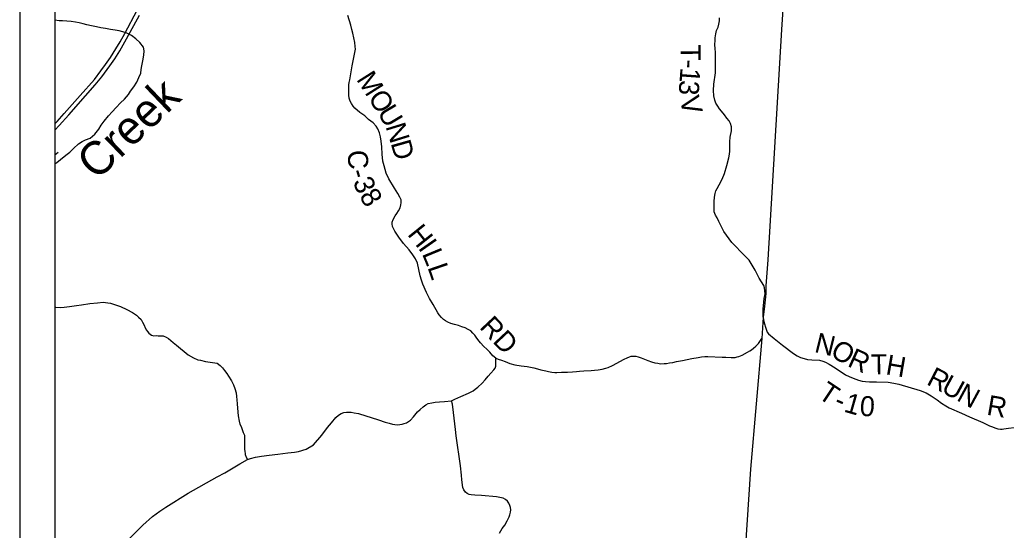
# Model space of a CAD drawing. Extents: x -15 to 405, y -40 to 87.
# Drawn here: x -14.193 to -11.395, y 24.944 to 26.393 of the extents above; entities that cross this region are included whole.
import ezdxf

# ---------------------------------------------------------------- set-up
doc = ezdxf.new("R2010")
doc.units = 0
for name, color, linetype in [('GM_P_State_Location', 7, 'Continuous'), ('GM_X_County_Road_Text', 7, 'Continuous'), ('GM_X_Minor_Lake', 7, 'Continuous'), ('GM_X_Minor_River', 7, 'Continuous'), ('GM_X_State_Location', 7, 'Continuous'), ('GM_X_Township', 7, 'Continuous'), ('GM_X_Township_Road', 7, 'Continuous'), ('GM_X_Township_Road_Text', 7, 'Continuous'), ('GM_X_Township_Text', 7, 'Continuous')]:
    doc.layers.add(name, color=color, linetype=linetype)

msp = doc.modelspace()

# ---------------------------------------------------------------- linework, layer by layer
at = {"layer": 'GM_P_State_Location'}
for points in [[(-12.0841, 25.5491), (-12.0847, 25.5638), (-12.0847, 25.5726), (-12.0838, 25.581), (-12.0811, 25.6024), (-12.079, 25.6151), (-12.0804, 25.6322), (-12.0827, 25.6389), (-12.0953, 25.66), (-12.1072, 25.683), (-12.124, 25.7108), (-12.1361, 25.7233), (-12.1734, 25.7616), (-12.1957, 25.7928), (-12.2103, 25.8212), (-12.2151, 25.8307), (-12.2195, 25.839), (-12.223, 25.848), (-12.2235, 25.8567), (-12.2235, 25.8683), (-12.2233, 25.8776), (-12.2228, 25.8894), (-12.2207, 25.9002), (-12.2184, 25.9075), (-12.2149, 25.9147), (-12.2093, 25.9247), (-12.2006, 25.9406), (-12.1937, 25.9572), (-12.187, 25.9795), (-12.1815, 26.0016), (-12.1795, 26.012), (-12.1789, 26.0199), (-12.1788, 26.0289), (-12.1789, 26.0387), (-12.1786, 26.0471), (-12.1776, 26.0599), (-12.174, 26.0782), (-12.174, 26.0892), (-12.1769, 26.0985), (-12.1812, 26.1064), (-12.1869, 26.1142), (-12.1942, 26.1239), (-12.2027, 26.134), (-12.2079, 26.1407), (-12.2132, 26.1485), (-12.2183, 26.1564), (-12.2215, 26.1651), (-12.2244, 26.1778), (-12.2253, 26.1929), (-12.2238, 26.2107), (-12.2199, 26.2426), (-12.2195, 26.3001), (-12.2203, 26.3118), (-12.221, 26.3225), (-12.2204, 26.3358), (-12.2201, 26.3417), (-12.2185, 26.3533), (-12.2163, 26.3625), (-12.2123, 26.3727), (-12.2097, 26.3811), (-12.2082, 26.3901), (-12.2079, 26.3985)], [(-14.093, 25.5779), (-14.0908, 25.5777), (-14.0787, 25.5771), (-14.0673, 25.578), (-14.0523, 25.5797), (-14.0324, 25.5827), (-14.0181, 25.5847), (-13.9946, 25.5878), (-13.9724, 25.5903), (-13.9566, 25.5916), (-13.9434, 25.5901), (-13.936, 25.5887), (-13.9272, 25.586), (-13.9075, 25.5795), (-13.8894, 25.5713), (-13.8736, 25.5625), (-13.8621, 25.5552), (-13.8557, 25.5496), (-13.8489, 25.5424), (-13.8467, 25.5386), (-13.8445, 25.5346), (-13.8404, 25.5263), (-13.8369, 25.5193), (-13.8335, 25.5127), (-13.831, 25.5086), (-13.827, 25.5039), (-13.8234, 25.501), (-13.8196, 25.4983), (-13.8131, 25.4966), (-13.8064, 25.4968), (-13.8, 25.4965), (-13.7937, 25.4966), (-13.7858, 25.4959), (-13.7776, 25.4929), (-13.7706, 25.4883), (-13.7641, 25.4826), (-13.7574, 25.4769), (-13.7483, 25.4695), (-13.7154, 25.4428), (-13.7, 25.4339), (-13.6883, 25.4283), (-13.6802, 25.4272), (-13.6657, 25.4236), (-13.6331, 25.4184), (-13.6245, 25.4122), (-13.6174, 25.4052), (-13.612, 25.3983), (-13.6053, 25.3894), (-13.6006, 25.3822), (-13.5923, 25.3684), (-13.5867, 25.3576), (-13.5825, 25.3469), (-13.5791, 25.3346), (-13.578, 25.3238), (-13.5769, 25.3147), (-13.5762, 25.3032), (-13.5746, 25.28), (-13.5731, 25.269), (-13.5706, 25.2542), (-13.5684, 25.2457), (-13.5653, 25.2388), (-13.5628, 25.2335), (-13.5588, 25.222), (-13.5557, 25.2146), (-13.5552, 25.2062), (-13.5554, 25.1981), (-13.5554, 25.1867), (-13.555, 25.176), (-13.5543, 25.1675), (-13.5539, 25.1637), (-13.5532, 25.1592), (-13.551, 25.152), (-13.5469, 25.1455)], [(-12.0841, 25.5491), (-12.0831, 25.5407), (-12.0809, 25.5307), (-12.0775, 25.5205), (-12.0752, 25.5128), (-12.0726, 25.5068), (-12.069, 25.5022), (-12.0528, 25.4885), (-12.0295, 25.4695), (-11.9984, 25.4459), (-11.9877, 25.4392), (-11.9782, 25.4348), (-11.9683, 25.4316), (-11.9581, 25.4293), (-11.9459, 25.4284), (-11.9242, 25.4271), (-11.9155, 25.4247), (-11.9071, 25.4211), (-11.8967, 25.4154), (-11.8799, 25.4054), (-11.8506, 25.386), (-11.8402, 25.3806), (-11.8293, 25.3757), (-11.8135, 25.3704), (-11.8031, 25.368), (-11.7939, 25.3666), (-11.7827, 25.3659), (-11.7624, 25.3659), (-11.7293, 25.3646), (-11.7134, 25.3623), (-11.6998, 25.3592), (-11.6394, 25.3414), (-11.6217, 25.3343), (-11.608, 25.3262), (-11.5906, 25.3143), (-11.5786, 25.3049), (-11.5664, 25.2973), (-11.5566, 25.2919), (-11.5219, 25.277), (-11.4986, 25.2668), (-11.4615, 25.2504), (-11.4419, 25.241), (-11.4343, 25.2376), (-11.4275, 25.2352), (-11.4189, 25.2327)], [(-11.4189, 25.2327), (-11.4179, 25.2324), (-11.4115, 25.231), (-11.4063, 25.2312), (-11.4014, 25.2322), (-11.3889, 25.2344), (-11.3726, 25.2359), (-11.349, 25.238), (-11.3323, 25.239), (-11.3097, 25.2412), (-11.2835, 25.2416), (-11.2665, 25.2412)]]:
    msp.add_lwpolyline(points, dxfattribs=at)
at = {"layer": 'GM_X_County_Road_Text'}
msp.add_lwpolyline([(-12.0077, 26.7373), (-12.0327, 26.366), (-12.0715, 25.7118), (-12.0768, 25.6379), (-12.0771, 25.6165), (-12.0802, 25.5809), (-12.0843, 25.5496), (-12.0882, 25.4889), (-12.1198, 25.1178), (-12.1505, 24.6585), (-12.163, 24.4606), (-12.1861, 24.1069), (-12.2188, 23.5308), (-12.2733, 22.7981)], dxfattribs=at)
at = {"layer": 'GM_X_State_Location'}
for points in [[(-14.093, 26.098), (-14.087, 26.1045), (-14.0666, 26.1274), (-14.0218, 26.1779), (-13.9811, 26.2238), (-13.9626, 26.2483), (-13.9493, 26.2661), (-13.9358, 26.2858), (-13.9203, 26.3108), (-13.9082, 26.3309), (-13.8952, 26.3539), (-13.86, 26.4202)], [(-14.093, 26.0803), (-14.0813, 26.0929), (-14.0539, 26.1234), (-14.0065, 26.1772), (-13.979, 26.2084), (-13.9602, 26.2313), (-13.9373, 26.2622), (-13.9235, 26.2824), (-13.9095, 26.3049), (-13.89, 26.339), (-13.8534, 26.4064)]]:
    msp.add_lwpolyline(points, dxfattribs=at)
at = {"layer": 'GM_X_Township'}
for p, q in [((-14.193, 29.6981), (-14.193, 22.6981)), ((-14.093, 29.5981), (-14.093, 22.7981))]:
    msp.add_line(p, q, dxfattribs=at)
at = {"layer": 'GM_X_Township_Road'}
msp.add_line((-14.0839, 26.0163), (-14.093, 26.0089), dxfattribs=at)
msp.add_lwpolyline([(-14.093, 25.9846), (-14.0882, 25.9879), (-14.0771, 25.997), (-14.0627, 26.0087), (-14.0509, 26.0171), (-14.0406, 26.0281), (-14.0266, 26.0413), (-14.0156, 26.0482), (-14.0061, 26.0527), (-13.9932, 26.0576), (-13.9802, 26.0682), (-13.9684, 26.083), (-13.9616, 26.094), (-13.9532, 26.1054), (-13.9414, 26.1206), (-13.9312, 26.132), (-13.9198, 26.1445), (-13.9072, 26.1574), (-13.8962, 26.168), (-13.8844, 26.1809), (-13.8791, 26.1908), (-13.8692, 26.2033), (-13.8609, 26.2166), (-13.8548, 26.2294), (-13.8498, 26.242), (-13.8483, 26.2518), (-13.8471, 26.2628), (-13.8437, 26.2769), (-13.841, 26.2924), (-13.8403, 26.3053), (-13.8418, 26.3152), (-13.8528, 26.3285), (-13.8634, 26.3388), (-13.8763, 26.349), (-13.8892, 26.3551), (-13.9002, 26.3589), (-13.9108, 26.3616), (-13.9222, 26.3638), (-13.9359, 26.3661), (-13.9499, 26.3684), (-13.9628, 26.3703), (-13.9757, 26.373), (-13.9894, 26.376), (-14.0023, 26.3791), (-14.013, 26.3814), (-14.024, 26.3844), (-14.035, 26.3863), (-14.0471, 26.3879), (-14.0597, 26.389), (-14.0714, 26.3898), (-14.0809, 26.3905), (-14.093, 26.3923)], dxfattribs=at)
at = {"layer": 'GM_X_Township_Text'}
for points in [[(-12.8426, 25.4331), (-12.8507, 25.4398), (-12.8596, 25.4498), (-12.8681, 25.4584), (-12.8768, 25.4663), (-12.8863, 25.4761), (-12.8937, 25.4855), (-12.8983, 25.4922), (-12.9024, 25.4986), (-12.9078, 25.5043), (-12.9137, 25.5101), (-12.9209, 25.5145), (-12.9296, 25.5188), (-12.9389, 25.5221), (-12.9482, 25.5252), (-12.9596, 25.5285), (-12.9706, 25.5317), (-12.9787, 25.5352), (-12.9855, 25.5384), (-12.9913, 25.5429), (-12.9968, 25.5482), (-13.0029, 25.5555), (-13.0072, 25.5618), (-13.0205, 25.5853), (-13.031, 25.6019), (-13.0395, 25.6196), (-13.0499, 25.6432), (-13.0537, 25.6547), (-13.0569, 25.6661), (-13.0647, 25.7029), (-13.07, 25.715), (-13.0778, 25.7266), (-13.0888, 25.7399), (-13.1043, 25.7584), (-13.1178, 25.7764), (-13.1291, 25.7934), (-13.1333, 25.8012), (-13.1353, 25.8069), (-13.1364, 25.8137), (-13.1362, 25.8188), (-13.1342, 25.8264), (-13.1284, 25.8364), (-13.1231, 25.8433), (-13.1185, 25.8506), (-13.1135, 25.8598), (-13.1118, 25.8676), (-13.1111, 25.8737), (-13.1114, 25.882), (-13.1147, 25.89), (-13.1201, 25.9003), (-13.1304, 25.9154), (-13.1458, 25.9421), (-13.1532, 25.958), (-13.1597, 25.9783), (-13.1632, 25.9919), (-13.1647, 26.0115), (-13.1661, 26.033), (-13.1676, 26.0489), (-13.1695, 26.0609), (-13.1727, 26.0728), (-13.1771, 26.0834), (-13.1824, 26.0916), (-13.1907, 26.1011), (-13.2036, 26.1105), (-13.2145, 26.1204), (-13.2283, 26.1302), (-13.2424, 26.1421), (-13.2474, 26.1477), (-13.2523, 26.1557), (-13.2556, 26.1627), (-13.2582, 26.1706), (-13.2598, 26.179), (-13.2596, 26.1866), (-13.2598, 26.1944), (-13.2596, 26.2002), (-13.2595, 26.2086), (-13.2585, 26.2151), (-13.2567, 26.2232), (-13.2498, 26.2623), (-13.241, 26.3095), (-13.2416, 26.3176), (-13.2427, 26.3288), (-13.2454, 26.3417), (-13.2485, 26.355), (-13.2514, 26.3655), (-13.254, 26.3779), (-13.262, 26.4053)], [(-12.8426, 25.4331), (-12.8356, 25.4296), (-12.8264, 25.4269), (-12.8161, 25.4233), (-12.8026, 25.4179), (-12.7891, 25.4139), (-12.771, 25.4112), (-12.7538, 25.4089), (-12.7346, 25.4054), (-12.7243, 25.4028), (-12.7147, 25.4002), (-12.7006, 25.3966), (-12.6931, 25.395), (-12.6836, 25.3933), (-12.6756, 25.3925), (-12.6692, 25.3923), (-12.6566, 25.3927), (-12.6392, 25.3935), (-12.6255, 25.3945), (-12.6137, 25.3953), (-12.6055, 25.3956), (-12.5926, 25.3966), (-12.5726, 25.3979), (-12.5628, 25.3986), (-12.5527, 25.3997), (-12.5414, 25.4012), (-12.531, 25.4044), (-12.5238, 25.4067), (-12.5113, 25.4123), (-12.4782, 25.43), (-12.4704, 25.4339), (-12.4635, 25.4368), (-12.4586, 25.4388), (-12.452, 25.4388), (-12.4457, 25.4383), (-12.4391, 25.4367), (-12.4301, 25.4341), (-12.4211, 25.4303), (-12.4115, 25.426), (-12.4015, 25.4226), (-12.3913, 25.4198), (-12.383, 25.4184), (-12.3753, 25.4171), (-12.3648, 25.4174), (-12.3588, 25.4176), (-12.3498, 25.4193), (-12.3404, 25.421), (-12.3301, 25.4233), (-12.3134, 25.4262), (-12.2999, 25.4295), (-12.2863, 25.4318), (-12.2689, 25.4347), (-12.2593, 25.4365), (-12.25, 25.4373), (-12.241, 25.438), (-12.2004, 25.436), (-12.1901, 25.4354), (-12.1747, 25.435), (-12.1637, 25.4352), (-12.1583, 25.4364), (-12.1533, 25.4373), (-12.1435, 25.4413), (-12.1287, 25.4503), (-12.1225, 25.4539), (-12.1174, 25.4566), (-12.1115, 25.4608), (-12.1051, 25.4665), (-12.0975, 25.4746), (-12.088, 25.4884)], [(-12.9686, 25.3117), (-12.9592, 25.3161), (-12.9418, 25.3238), (-12.9204, 25.3333), (-12.9071, 25.3403), (-12.901, 25.3446), (-12.8932, 25.3508), (-12.8817, 25.3616), (-12.8724, 25.3716), (-12.8641, 25.3822), (-12.8564, 25.3907), (-12.8484, 25.4002), (-12.8446, 25.4049), (-12.8426, 25.4102), (-12.8426, 25.4162), (-12.8426, 25.4247), (-12.8426, 25.4331)], [(-13.8928, 24.9093), (-13.8434, 24.9587), (-13.8165, 24.9838), (-13.7952, 24.9983), (-13.7785, 25.0097), (-13.7151, 25.0493), (-13.6326, 25.0963), (-13.6111, 25.1079), (-13.5684, 25.133), (-13.5469, 25.1455), (-13.5384, 25.1478), (-13.5243, 25.1517), (-13.5072, 25.1545), (-13.4859, 25.1578), (-13.4605, 25.1608), (-13.4321, 25.1642), (-13.4135, 25.1662), (-13.4022, 25.1682), (-13.3801, 25.1749), (-13.3602, 25.1866), (-13.3363, 25.2143), (-13.3197, 25.236), (-13.3088, 25.2497), (-13.2962, 25.2642), (-13.2885, 25.2713), (-13.2815, 25.2755), (-13.2739, 25.2791), (-13.2663, 25.2798), (-13.2607, 25.2798), (-13.2525, 25.2793), (-13.244, 25.278), (-13.2319, 25.2759), (-13.1751, 25.2579), (-13.1562, 25.251), (-13.145, 25.2481), (-13.1359, 25.2457), (-13.1293, 25.2442), (-13.1224, 25.2436), (-13.1146, 25.2444), (-13.1079, 25.2457), (-13.1026, 25.2471), (-13.0955, 25.2497), (-13.0847, 25.2573), (-13.076, 25.2668), (-13.0645, 25.2804), (-13.0572, 25.2869), (-13.0491, 25.2943), (-13.0416, 25.3), (-13.0342, 25.3038), (-13.0238, 25.3065), (-13.0147, 25.3078), (-13.0025, 25.3088), (-12.9878, 25.3101), (-12.9686, 25.3117)], [(-12.8325, 24.9358), (-12.8243, 24.9494), (-12.817, 24.9592), (-12.8102, 24.971), (-12.8048, 24.9823), (-12.8026, 24.9885), (-12.8009, 24.9954), (-12.8004, 25.0022), (-12.8012, 25.0093), (-12.803, 25.0152), (-12.8055, 25.0214), (-12.8099, 25.0273), (-12.8156, 25.0319), (-12.8215, 25.0351), (-12.8313, 25.0374), (-12.8407, 25.0389), (-12.8836, 25.043), (-12.9017, 25.0443), (-12.9122, 25.0453), (-12.9181, 25.0461), (-12.9238, 25.049), (-12.9285, 25.0528), (-12.9335, 25.0592), (-12.9358, 25.0662), (-12.9389, 25.0873), (-12.9397, 25.1012), (-12.9426, 25.1271), (-12.9551, 25.2127), (-12.957, 25.2305), (-12.9623, 25.2784), (-12.9655, 25.3027), (-12.9686, 25.3117)]]:
    msp.add_lwpolyline(points, dxfattribs=at)

# ---------------------------------------------------------------- texts
at = {"layer": 'GM_X_Minor_Lake'}
for s, height, rotation, p in [('M', 0.0568, 302.3022, (-13.2396, 26.2244)), ('O', 0.0568, 302.2977, (-13.2067, 26.1723)), ('U', 0.0568, 300.9207, (-13.1801, 26.1303)), ('N', 0.0568, 287.2184, (-13.1559, 26.0907)), ('D', 0.0568, 285.7983, (-13.1412, 26.0433)), ('C', 0.0568, 274.5792, (-13.2638, 26.0214)), ('3', 0.0568, 292.1929, (-13.249, 25.9341)), ('-', 0.0568, 286.505, (-13.2577, 25.9623)), ('8', 0.0568, 301.2445, (-13.2314, 25.8929)), ('H', 0.0568, 308.7281, (-13.0953, 25.784)), ('I', 0.0568, 305.0195, (-13.0646, 25.7458)), ('L', 0.0568, 292.4524, (-13.0528, 25.7296)), ('L', 0.0568, 289.0692, (-13.0369, 25.6911)), ('RD', 0.05682, 313.2412, (-12.8914, 25.5194))]:
    msp.add_text(s, height=height, rotation=rotation, dxfattribs=at).set_placement(p)
at = {"layer": 'GM_X_Minor_River'}
for s, rotation, p in [('T', 270.6686, (-12.3188, 26.3229)), ('-', 269.0164, (-12.3183, 26.2809)), ('1', 265.8332, (-12.3186, 26.2584)), ('3', 266.1398, (-12.3212, 26.2231)), ('V', 283.4042, (-12.322, 26.1697)), ('N', 346.2968, (-11.9415, 25.451)), ('O', 328.692, (-11.8972, 25.441)), ('R', 335.4952, (-11.8479, 25.4115)), ('T', 1.0712, (-11.7786, 25.3866)), ('H', 350.2155, (-11.7389, 25.3876)), ('R', 332.5456, (-11.6237, 25.3597)), ('U', 331.5506, (-11.5825, 25.3383)), ('T', 326.5465, (-11.932, 25.3223)), ('N', 331.5335, (-11.5385, 25.3145)), ('1', 344.1031, (-11.8579, 25.2816)), ('0', 355.8261, (-11.8118, 25.2698)), ('R', 350.1392, (-11.4526, 25.2728)), ('-', 336.4229, (-11.8871, 25.2938))]:
    msp.add_text(s, height=0.0568, rotation=rotation, dxfattribs=at).set_placement(p)
at = {"layer": 'GM_X_Township_Road_Text'}
msp.add_text('Creek', height=0.0947, rotation=43.6532, dxfattribs=at).set_placement((-13.9747, 25.9347))

doc.saveas('drawing.dxf')
